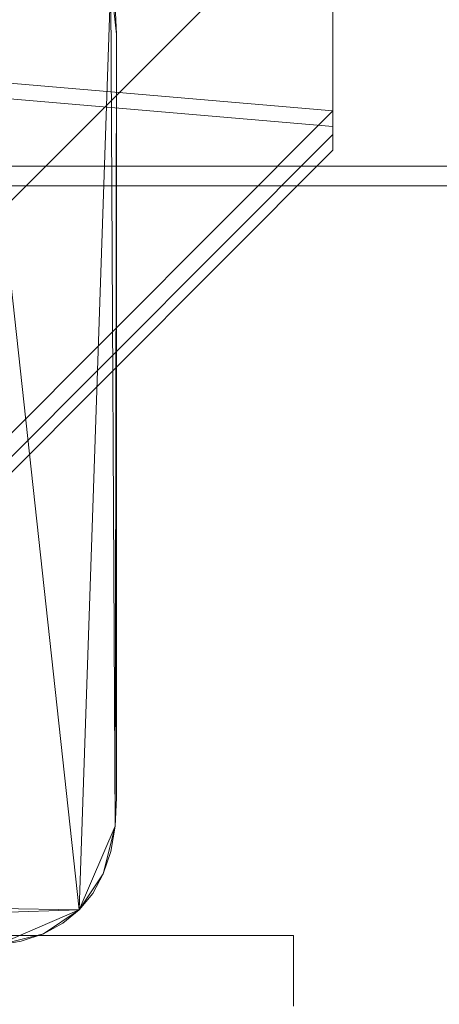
# Model space of a CAD drawing. Header units: millimetres. Extents: x -2233 to 65662, y -50530 to 6847.
# Tile 797 of 802: x 60131 to 60238, y 2617 to 2867. Entities that reach past the tile are written whole.
import ezdxf

# ---------------------------------------------------------------- set-up
doc = ezdxf.new("R2010")
doc.units = ezdxf.units.MM
doc.layers.add('lateral_secador', color=7, linetype='Continuous', lineweight=0)

msp = doc.modelspace()

# ---------------------------------------------------------------- linework, layer by layer
at = {"layer": 'lateral_secador'}
for p, q in [((59971.134, 2663), (60211.134, 2903)), ((60211.134, 2903), (60211.134, 2834)), ((60118.134, 2901.5), (60146.634, 2641)), ((60154.614, 2877.18), (60146.634, 2641)), ((60154.614, 2877.18), (60156.134, 2863.5)), ((60154.614, 2877.18), (60155.753, 2662.28)), ((60156.134, 2863.5), (60155.753, 2870.72)), ((60156.134, 2863.5), (60155.753, 2662.28)), ((60156.134, 2669.5), (60156.134, 2863.5)), ((60071.134, 2856), (60211.134, 2844)), ((60071.134, 2852), (60211.134, 2840)), ((60211.134, 2844), (59971.134, 2604)), ((60211.134, 2838), (60211.134, 2844)), ((60211.134, 2844), (60211.134, 2840)), ((60211.134, 2838), (59971.134, 2598)), ((60211.134, 2834), (60211.134, 2838)), ((60211.134, 2834), (59971.134, 2594)), ((40461.134, 2830), (60461.134, 2830)), ((40461.134, 2825), (60461.134, 2825)), ((60155.753, 2662.28), (60156.134, 2669.5)), ((60155.753, 2662.28), (60146.634, 2641)), ((60155.753, 2662.28), (60152.714, 2650.12)), ((60154.614, 2655.82), (60155.753, 2662.28)), ((60152.714, 2650.12), (60154.614, 2655.82)), ((60152.714, 2650.12), (60146.634, 2641)), ((60150.054, 2645.18), (60152.714, 2650.12)), ((60146.634, 2641), (59872.214, 2645.18)), ((60146.634, 2641), (60150.054, 2645.18)), ((60146.634, 2641), (59890.454, 2633.02)), ((60146.634, 2641), (60125.355, 2631.88)), ((60146.634, 2641), (60137.515, 2634.92)), ((60142.454, 2637.58), (60146.634, 2641)), ((60137.515, 2634.92), (60142.454, 2637.58)), ((59821.134, 2634.5), (60201.134, 2634.5)), ((60137.515, 2634.92), (60125.355, 2631.88)), ((60131.814, 2633.02), (60137.515, 2634.92)), ((60201.134, 2616.5), (60201.134, 2634.5)), ((60125.355, 2631.88), (60131.814, 2633.02))]:
    msp.add_line(p, q, dxfattribs=at)

doc.saveas('drawing.dxf')
